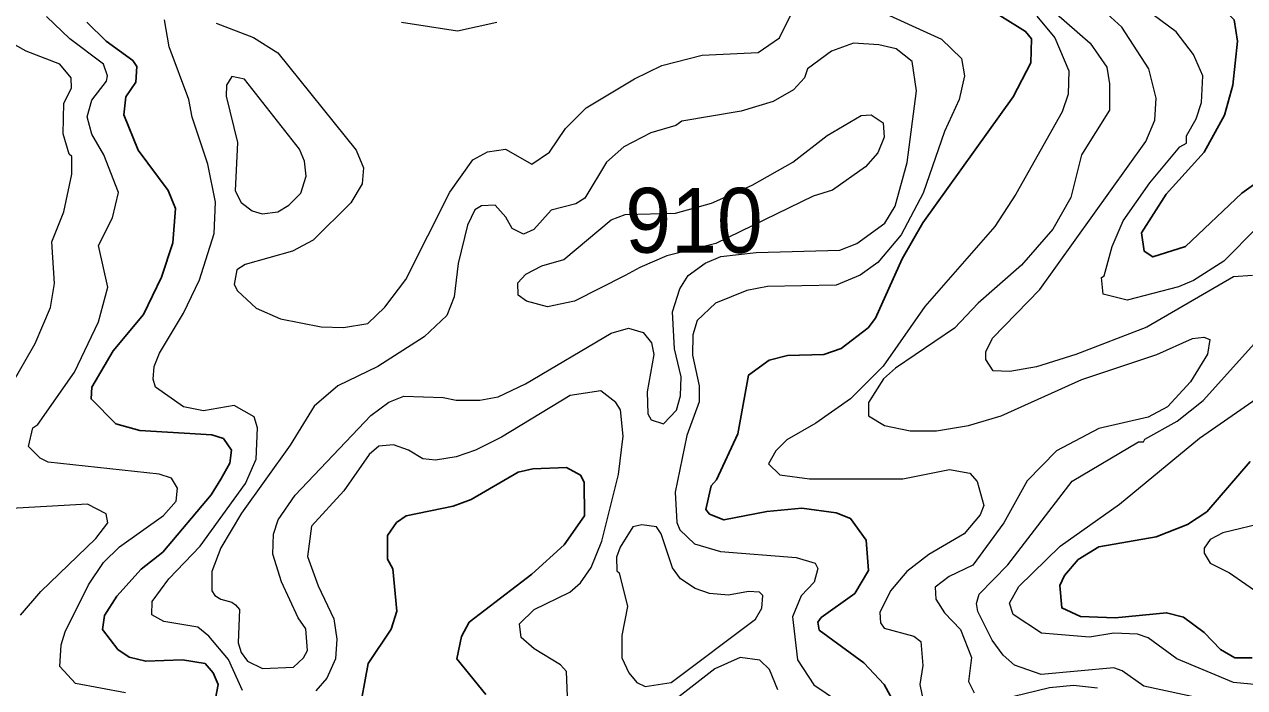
# Model space of a CAD drawing. Extents: x 763.2 to 816.8, y 7896.5 to 7952.7.
# Drawn here: x 785.309 to 788.319, y 7930.078 to 7931.715 of the extents above; entities that cross this region are included whole.
import ezdxf

# ---------------------------------------------------------------- set-up
doc = ezdxf.new("R2010")
doc.units = 0
doc.header["$LTSCALE"] = 0.064
doc.layers.add('1', color=7, linetype='Continuous', lineweight=25)
doc.layers.add('2', color=7, linetype='Continuous', lineweight=13)
doc.layers.add('21', color=7, linetype='Continuous')

msp = doc.modelspace()

# ---------------------------------------------------------------- linework, layer by layer
at = {"layer": '1'}
for points in [[(788.3837, 7931.3489), (788.3122, 7931.2976), (788.1733, 7931.1666), (788.0928, 7931.1406), (788.0715, 7931.1546), (788.0649, 7931.1998), (788.1252, 7931.2958), (788.2189, 7931.3989), (788.2692, 7931.4904), (788.29, 7931.5643), (788.3013, 7931.6728), (788.2934, 7931.7256), (788.2361, 7931.7856), (788.0641, 7931.867), (787.9833, 7931.9139), (787.9335, 7931.9547), (787.9237, 7931.9845), (787.9255, 7932.0217), (787.9359, 7932.0358), (787.99, 7932.0458), (788.262, 7932.013), (788.2992, 7932.0185), (788.3526, 7932.0548)], [(787.4537, 7930.0418), (787.4298, 7930.0858), (787.3798, 7930.1385), (787.2693, 7930.2198), (787.2665, 7930.2396), (787.2746, 7930.2511), (787.3574, 7930.3099), (787.3909, 7930.3671), (787.3856, 7930.4415), (787.347, 7930.4954), (787.3114, 7930.5093), (787.2267, 7930.5207), (787.1405, 7930.5123), (787.0345, 7930.4914), (786.9989, 7930.5057), (786.9901, 7930.5172), (787.0034, 7930.5755), (787.016, 7930.5908), (787.0691, 7930.7039), (787.0954, 7930.8492), (787.1463, 7930.8859), (787.1913, 7930.897), (787.2807, 7930.9002), (787.3236, 7930.9145), (787.3903, 7930.9657), (787.4085, 7930.9898), (787.4745, 7931.1363), (787.5253, 7931.2251), (787.748, 7931.5354), (787.7916, 7931.6195), (787.7935, 7931.6792), (787.7786, 7931.6974), (787.7155, 7931.7363)], [(785.4629, 7931.7203), (785.5104, 7931.673), (785.576, 7931.6255), (785.586, 7931.6108), (785.5834, 7931.5722), (785.5592, 7931.5359), (785.5541, 7931.4913), (785.5896, 7931.404), (785.6637, 7931.3046), (785.6818, 7931.2601), (785.675, 7931.1757), (785.647, 7931.0903), (785.6024, 7930.9983), (785.5274, 7930.9086), (785.4752, 7930.8189), (785.4733, 7930.7903), (785.5343, 7930.7289), (785.5932, 7930.7125), (785.7713, 7930.7013), (785.7998, 7930.6929), (785.8193, 7930.6641), (785.8157, 7930.6317), (785.7932, 7930.592), (785.7692, 7930.5531), (785.6501, 7930.4119), (785.5967, 7930.3698), (785.5367, 7930.3036), (785.5063, 7930.2561), (785.5013, 7930.2209), (785.5393, 7930.1721), (785.5669, 7930.1528), (785.6081, 7930.1427), (785.6991, 7930.1459), (785.7546, 7930.137), (785.774, 7930.1143), (785.7867, 7930.0851), (785.7739, 7930.0162)], [(786.1333, 7930.0073), (786.1567, 7930.137), (786.2133, 7930.2216), (786.2273, 7930.2661), (786.2176, 7930.3706), (786.2045, 7930.3951), (786.2046, 7930.4532), (786.2265, 7930.4849), (786.2503, 7930.5014), (786.3663, 7930.5259), (786.4108, 7930.5418), (786.5267, 7930.6098), (786.5628, 7930.6176), (786.6464, 7930.6209), (786.6809, 7930.6024), (786.6893, 7930.5846), (786.6908, 7930.5019), (786.64, 7930.4304), (786.5606, 7930.3576), (786.4062, 7930.239), (786.3871, 7930.204), (786.3754, 7930.149), (786.4474, 7930.0611)], [(788.3376, 7930.1512), (788.295, 7930.1512), (788.2594, 7930.172), (788.2193, 7930.2134), (788.1682, 7930.2517), (788.1266, 7930.2625), (787.9999, 7930.2496), (787.9144, 7930.253), (787.8679, 7930.2746), (787.8634, 7930.3299), (787.8743, 7930.3547), (787.9088, 7930.394), (787.959, 7930.4249), (788.101, 7930.4495), (788.1783, 7930.4806), (788.2257, 7930.5113), (788.3328, 7930.6356)]]:
    msp.add_lwpolyline(points, dxfattribs=at)
at = {"layer": '2'}
for points in [[(785.7821, 7931.7172), (785.8738, 7931.682), (785.9339, 7931.644), (786.1269, 7931.4038), (786.1452, 7931.3605), (786.142, 7931.3212), (786.1144, 7931.274), (786.0208, 7931.1819), (785.9705, 7931.1548), (785.8535, 7931.1222), (785.8324, 7931.1091), (785.8264, 7931.0723), (785.8341, 7931.0573), (785.8808, 7931.0143), (785.9409, 7930.9877), (786.0408, 7930.9678), (786.0959, 7930.9664), (786.1558, 7930.9767), (786.1981, 7931.0163), (786.2496, 7931.0848), (786.3583, 7931.3001), (786.4149, 7931.3802), (786.451, 7931.3999), (786.4957, 7931.4065), (786.5608, 7931.3694), (786.6042, 7931.3988), (786.6435, 7931.4572), (786.6943, 7931.5083), (786.8135, 7931.5803), (786.8809, 7931.6133), (786.9809, 7931.6382), (787.1191, 7931.6455), (787.1712, 7931.6816), (787.2294, 7931.7994)], [(788.3505, 7931.2138), (788.268, 7931.1301), (788.193, 7931.0828), (788.1559, 7931.0672), (788.0296, 7931.0337), (787.9697, 7931.0485), (787.9663, 7931.09), (787.9728, 7931.094), (787.9923, 7931.166), (788.0192, 7931.23), (788.085, 7931.3232), (788.1596, 7931.4123), (788.176, 7931.4216), (788.1755, 7931.4392), (788.1992, 7931.4812), (788.2126, 7931.5217), (788.2158, 7931.5873), (788.193, 7931.6399), (788.1502, 7931.6958), (787.9953, 7931.8113)], [(787.8228, 7931.7685), (787.9382, 7931.6678), (787.9791, 7931.6089), (787.9859, 7931.5675), (787.9859, 7931.5028), (787.9169, 7931.3925), (787.8904, 7931.2876), (787.8461, 7931.2094), (787.7685, 7931.12), (787.6617, 7931.0263), (787.6035, 7930.965), (787.4576, 7930.866), (787.4278, 7930.8397), (787.3913, 7930.7815), (787.3911, 7930.7488), (787.4304, 7930.7248), (787.4936, 7930.7114), (787.5586, 7930.7114), (787.6382, 7930.7248), (787.7187, 7930.7484), (787.9178, 7930.8385), (788.1029, 7930.8998), (788.1908, 7930.9395), (788.2186, 7930.9429), (788.2333, 7930.9366), (788.2272, 7930.9005), (788.1856, 7930.8327), (788.1292, 7930.7706), (788.0815, 7930.7452), (787.959, 7930.7176), (787.8551, 7930.6623), (787.7823, 7930.5881), (787.725, 7930.4843), (787.6489, 7930.3796), (787.5904, 7930.3518), (787.5554, 7930.3253), (787.5572, 7930.2964), (787.5788, 7930.2623), (787.618, 7930.2212), (787.6455, 7930.152), (787.6376, 7930.093), (787.6519, 7930.0645)], [(785.5583, 7930.0652), (785.4349, 7930.0881), (785.3965, 7930.1296), (785.3991, 7930.1831), (785.4091, 7930.215), (785.467, 7930.3316), (785.5035, 7930.3864), (785.5433, 7930.4249), (785.6522, 7930.5027), (785.6833, 7930.5381), (785.6868, 7930.5699), (785.6712, 7930.5949), (785.641, 7930.6048), (785.3677, 7930.6339), (785.3475, 7930.6436), (785.3191, 7930.6724), (785.3299, 7930.7188), (785.3422, 7930.7271), (785.4323, 7930.8566), (785.4917, 7930.9806), (785.5143, 7931.0662), (785.4913, 7931.1687), (785.5261, 7931.2371), (785.5406, 7931.2996), (785.5045, 7931.3928), (785.475, 7931.4436), (785.4633, 7931.486), (785.4752, 7931.5278), (785.511, 7931.5746), (785.514, 7931.5878), (785.5041, 7931.6161), (785.4211, 7931.6788), (785.3632, 7931.734)], [(787.4065, 7931.7533), (787.5712, 7931.6781), (787.6206, 7931.63), (787.6276, 7931.5873), (787.6146, 7931.5288), (787.5786, 7931.4499), (787.5257, 7931.2982), (787.4718, 7931.1952), (787.4142, 7931.1273), (787.3707, 7931.0956), (787.3114, 7931.0711), (787.1419, 7931.0679), (787.0906, 7931.0576), (787.0133, 7931.0267), (786.9688, 7930.9841), (786.9575, 7930.9487), (786.9571, 7930.8982), (786.9734, 7930.8229), (786.9736, 7930.7827), (786.9431, 7930.6997), (786.9144, 7930.5602), (786.918, 7930.4856), (786.9257, 7930.4674), (786.9619, 7930.4323), (787.0262, 7930.414), (787.2128, 7930.3992), (787.2598, 7930.3852), (787.2658, 7930.3721), (787.2568, 7930.3382), (787.2249, 7930.3041), (787.2038, 7930.2528), (787.2159, 7930.1465), (787.2564, 7930.085), (787.3497, 7930.021)], [(788.3385, 7931.0947), (788.2918, 7931.0916), (788.078, 7930.9676), (787.9025, 7930.8999), (787.8059, 7930.8693), (787.7401, 7930.8577), (787.6991, 7930.8595), (787.6804, 7930.8879), (787.6805, 7930.9067), (787.6971, 7930.9402), (787.814, 7931.0604), (788.0755, 7931.4258), (788.0974, 7931.4782), (788.1009, 7931.5321), (788.0825, 7931.6049), (788.0164, 7931.7078), (787.9708, 7931.749)], [(787.8068, 7931.7352), (787.8508, 7931.6815), (787.8857, 7931.5997), (787.884, 7931.542), (787.869, 7931.4985), (787.7545, 7931.2954)], [(785.8464, 7930.0705), (785.812, 7930.1471), (785.764, 7930.2051), (785.7369, 7930.2266), (785.6524, 7930.2406), (785.6228, 7930.2571), (785.6235, 7930.29), (785.665, 7930.346), (785.7421, 7930.4265), (785.8544, 7930.5816), (785.8807, 7930.6414), (785.8838, 7930.7189), (785.8754, 7930.7457), (785.8258, 7930.7738), (785.7503, 7930.7607), (785.701, 7930.7708), (785.6323, 7930.819), (785.6261, 7930.8393), (785.6292, 7930.8702), (785.6422, 7930.903), (785.7011, 7931.0017), (785.7408, 7931.0838), (785.7768, 7931.1988), (785.7804, 7931.2755), (785.7609, 7931.3698), (785.7224, 7931.4853), (785.7143, 7931.5295), (785.6657, 7931.659), (785.654, 7931.726)], [(786.474, 7931.7189), (786.3768, 7931.6977), (786.2388, 7931.7191)], [(785.1771, 7930.6533), (785.3351, 7930.9267), (785.373, 7931.0162), (785.3827, 7931.0753), (785.3763, 7931.1775), (785.4056, 7931.2521), (785.4254, 7931.3449), (785.4254, 7931.3888), (785.4189, 7931.3941), (785.4042, 7931.4444), (785.4058, 7931.5203), (785.4253, 7931.5569), (785.424, 7931.5828), (785.3963, 7931.6164), (785.3131, 7931.6485), (785.25, 7931.6836)], [(787.7545, 7931.2954), (787.7025, 7931.2156), (787.5303, 7931.0182), (787.4271, 7930.8709), (787.3466, 7930.7903), (787.2616, 7930.7302)], [(788.382, 7929.9636), (788.3113, 7930.0096), (788.2193, 7930.049), (788.0707, 7930.0817), (788.0168, 7930.1188), (787.9962, 7930.1262), (787.8174, 7930.1098), (787.7515, 7930.1334), (787.7231, 7930.1576), (787.6966, 7930.1945), (787.661, 7930.2654), (787.6577, 7930.2852), (787.6644, 7930.3085), (787.7353, 7930.3807), (787.8936, 7930.5875), (788.0576, 7930.6845), (788.0694, 7930.6839), (788.0732, 7930.6911), (788.1527, 7930.7351), (788.2167, 7930.786), (788.3802, 7930.9685)], [(786.6514, 7929.9946), (786.6457, 7930.1172), (786.6316, 7930.1343), (786.5662, 7930.1737), (786.5339, 7930.2011), (786.5299, 7930.235), (786.5663, 7930.2708), (786.6542, 7930.3134), (786.6805, 7930.3363), (786.7069, 7930.3739), (786.7331, 7930.4389), (786.7745, 7930.6039), (786.7863, 7930.6982), (786.7792, 7930.7629), (786.7682, 7930.7816), (786.7306, 7930.8099), (786.6549, 7930.7984), (786.4858, 7930.696), (786.422, 7930.6641), (786.3735, 7930.6476), (786.3228, 7930.6391), (786.2913, 7930.6422), (786.2565, 7930.6636), (786.2195, 7930.6768), (786.1835, 7930.6734), (786.1591, 7930.6527), (786.0968, 7930.5631), (786.0174, 7930.4764), (786.0075, 7930.4009), (786.0334, 7930.3291), (786.0724, 7930.2476), (786.0795, 7930.1969), (786.0761, 7930.1485), (786.0545, 7930.1011), (786.028, 7930.0697)], [(788.3518, 7930.085), (788.2916, 7930.0902), (788.1516, 7930.1488), (788.0815, 7930.2006), (788.055, 7930.21), (787.9966, 7930.2117), (787.936, 7930.202), (787.8177, 7930.212), (787.7477, 7930.2582), (787.7394, 7930.2858), (787.7621, 7930.3276), (787.8644, 7930.427), (788.0105, 7930.5306), (788.2079, 7930.6932), (788.38, 7930.8123)], [(787.2616, 7930.7302), (787.1895, 7930.6893), (787.1623, 7930.6624), (787.1448, 7930.6303), (787.1725, 7930.6029), (787.2458, 7930.5932), (787.4756, 7930.5932), (787.5909, 7930.6159), (787.6409, 7930.6072), (787.6596, 7930.5868), (787.6753, 7930.527), (787.6667, 7930.504), (787.6273, 7930.4569), (787.5396, 7930.4059), (787.4859, 7930.364), (787.4453, 7930.3169), (787.419, 7930.2628), (787.4208, 7930.2372), (787.4296, 7930.2246), (787.5027, 7930.2049), (787.5202, 7930.1913), (787.5256, 7930.1321), (787.5177, 7930.0854), (787.5371, 7929.9938)], [(785.2994, 7930.2567), (785.3493, 7930.3148), (785.4851, 7930.4455), (785.5142, 7930.4845), (785.5103, 7930.5065), (785.4642, 7930.5304), (785.2619, 7930.5191)], [(788.375, 7930.4862), (788.2654, 7930.4598), (788.2338, 7930.443), (788.2196, 7930.4219), (788.2195, 7930.4097), (788.2343, 7930.3845), (788.2817, 7930.3611), (788.3621, 7930.3049)], [(787.1674, 7930.072), (787.1468, 7930.1224), (787.123, 7930.1458), (787.0749, 7930.1523), (787.0117, 7930.1242), (786.9236, 7930.0548)], [(787.7191, 7930.0491), (787.8374, 7930.0784), (787.8972, 7930.0835), (787.9559, 7930.0774)]]:
    msp.add_lwpolyline(points, dxfattribs=at)
for points in [[(786.0031, 7930.2225), (785.9841, 7930.2503), (785.943, 7930.339), (785.9219, 7930.4074), (785.9229, 7930.4567), (785.9349, 7930.4919), (785.9766, 7930.5523), (786.1634, 7930.7491), (786.2078, 7930.782), (786.2451, 7930.7966), (786.342, 7930.7938), (786.3738, 7930.7869), (786.4324, 7930.7871), (786.4777, 7930.7954), (786.545, 7930.8273), (786.7559, 7930.9527), (786.7988, 7930.9649), (786.8352, 7930.9544), (786.8556, 7930.9285), (786.8615, 7930.8998), (786.8455, 7930.8076), (786.8466, 7930.7534), (786.855, 7930.7386), (786.8854, 7930.7284), (786.9175, 7930.7626), (786.9273, 7930.7978), (786.9291, 7930.8445), (786.9129, 7930.9135), (786.9079, 7931.0048), (786.9253, 7931.0617), (786.9463, 7931.0946), (786.9884, 7931.1254), (787.0269, 7931.1419), (787.1143, 7931.1518), (787.3206, 7931.1571), (787.362, 7931.1735), (787.4313, 7931.2237), (787.4569, 7931.2659), (787.4862, 7931.3737), (787.5092, 7931.5505), (787.4985, 7931.6228), (787.4598, 7931.6546), (787.4165, 7931.6642), (787.3539, 7931.6678), (787.2997, 7931.6483), (787.2407, 7931.6046), (787.2329, 7931.5825), (787.2058, 7931.5534), (787.1562, 7931.5242), (787.0769, 7931.5006), (786.9308, 7931.4753), (786.916, 7931.4651), (786.8544, 7931.4472), (786.7876, 7931.4121), (786.7448, 7931.3747), (786.6913, 7931.2857), (786.6695, 7931.2719), (786.6084, 7931.256), (786.5659, 7931.2082), (786.5404, 7931.1967), (786.512, 7931.2112), (786.4968, 7931.2388), (786.4699, 7931.2683), (786.4361, 7931.267), (786.4202, 7931.2569), (786.4016, 7931.2194), (786.3789, 7931.1245), (786.3688, 7931.0418), (786.3507, 7930.9962), (786.2953, 7930.9435), (786.1808, 7930.8704), (786.0816, 7930.8222), (786.0238, 7930.7721), (785.9641, 7930.6763), (785.8446, 7930.5084), (785.7935, 7930.4231), (785.7708, 7930.3646), (785.7707, 7930.3166), (785.7782, 7930.3051), (785.7936, 7930.2961), (785.8203, 7930.2886), (785.8299, 7930.2822), (785.8394, 7930.2708), (785.8364, 7930.1879), (785.8431, 7930.1644), (785.859, 7930.1433), (785.8963, 7930.1246), (785.9727, 7930.1283), (785.9973, 7930.151), (786.007, 7930.1691)], [(785.9872, 7931.4067), (785.8521, 7931.5792), (785.8201, 7931.5859), (785.807, 7931.5643), (785.8068, 7931.5374), (785.8345, 7931.423), (785.8285, 7931.3041), (785.8436, 7931.2748), (785.8702, 7931.2544), (785.8949, 7931.2472), (785.9342, 7931.2519), (785.9607, 7931.2682), (785.9907, 7931.2982), (786.0037, 7931.3402), (785.9999, 7931.3768)], [(786.915, 7931.2488), (787.0039, 7931.2737), (787.1044, 7931.3174), (787.2042, 7931.3741), (787.2895, 7931.4402), (787.3732, 7931.4896), (787.3981, 7931.4916), (787.4272, 7931.4714), (787.4302, 7931.4363), (787.4143, 7931.3973), (787.3837, 7931.363), (787.3021, 7931.3055), (787.2544, 7931.2902), (787.0144, 7931.1738), (786.8934, 7931.143), (786.8271, 7931.1149), (786.7908, 7931.0945), (786.6658, 7931.0311), (786.5991, 7931.0176), (786.5474, 7931.0314), (786.5271, 7931.0463), (786.5259, 7931.0767), (786.5456, 7931.0985), (786.5851, 7931.1184), (786.6395, 7931.1345), (786.7561, 7931.232), (786.7909, 7931.2454)], [(787.112, 7930.2468), (787.128, 7930.2738), (787.1305, 7930.3047), (787.1223, 7930.3135), (787.0948, 7930.3151), (787.0458, 7930.3057), (786.9991, 7930.3097), (786.9634, 7930.322), (786.9277, 7930.3466), (786.9073, 7930.3733), (786.8798, 7930.4576), (786.868, 7930.4745), (786.8322, 7930.4795), (786.8095, 7930.4743), (786.7783, 7930.4243), (786.7698, 7930.3997), (786.7699, 7930.3656), (786.7763, 7930.3606), (786.7963, 7930.2778), (786.783, 7930.2061), (786.783, 7930.1516), (786.7999, 7930.1143), (786.8194, 7930.0905), (786.8398, 7930.0805), (786.9044, 7930.0904)]]:
    msp.add_lwpolyline(points, close=True, dxfattribs=at)

# ---------------------------------------------------------------- texts
at = {"layer": '21', "width": 0.95}
msp.add_text('910', height=0.16, dxfattribs=at).set_placement((786.7911, 7931.1511))

doc.saveas('drawing.dxf')
